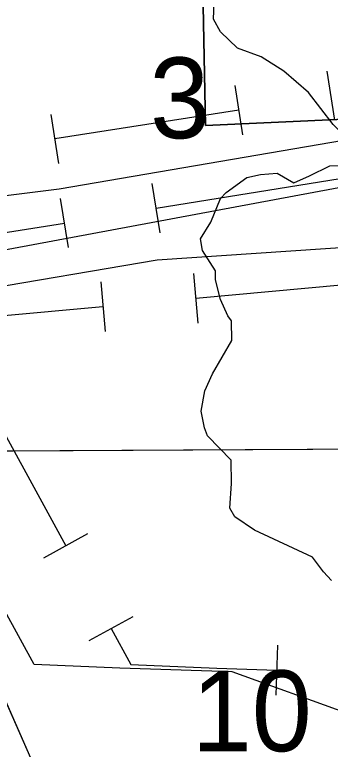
# Model space of a CAD drawing. Extents: x 23.6 to 68.7, y -63 to -29.
# Drawn here: x 47.86 to 48.369, y -47.015 to -45.832 of the extents above; entities that cross this region are included whole.
import ezdxf

# ---------------------------------------------------------------- set-up
doc = ezdxf.new("R2010")
doc.units = 0
for name, color, linetype in [('tdCoHydroRiver', 7, 'Continuous'), ('tdCoPipe', 7, 'Continuous'), ('tdCoPipe1', 7, 'Continuous'), ('tdCoPipe2', 7, 'Continuous'), ('tdCoPipe3', 7, 'Continuous'), ('tdCoSectLine', 7, 'Continuous'), ('tdCoSectLinePart', 7, 'Continuous'), ('tdCoSectNmbr', 7, 'Continuous'), ('tdCoTwpBndry', 7, 'Continuous'), ('tdCoTwpBndryShd', 7, 'Continuous')]:
    doc.layers.add(name, color=color, linetype=linetype)

msp = doc.modelspace()

# ---------------------------------------------------------------- linework, layer by layer
at = {"layer": 'tdCoHydroRiver'}
for points in [[(48.4282, -46.0727), (48.4089, -46.0429), (48.3738, -46.0086), (48.3338, -45.957), (48.294, -45.9227), (48.2574, -45.8994), (48.2194, -45.8856), (48.1922, -45.8591), (48.181, -45.8387), (48.1821, -45.7992), (48.1852, -45.7913), (48.1863, -45.7502), (48.1798, -45.7313), (48.1542, -45.7048), (48.1193, -45.6815)], [(48.3708, -46.7427), (48.358, -46.7286), (48.3404, -46.7051), (48.2468, -46.6619), (48.215, -46.6402), (48.2069, -46.6261), (48.2097, -46.5866), (48.2092, -46.5487), (48.1709, -46.5097), (48.1661, -46.4971), (48.161, -46.4703), (48.167, -46.4371), (48.1793, -46.4101), (48.2103, -46.3561), (48.21, -46.3245), (48.2036, -46.3167), (48.1922, -46.29), (48.184, -46.2585), (48.1838, -46.2443), (48.1629, -46.2114), (48.1596, -46.1925), (48.1766, -46.1655), (48.192, -46.1274), (48.2014, -46.1178), (48.2343, -46.0938), (48.2563, -46.0888), (48.2831, -46.0869), (48.3101, -46.1024), (48.3353, -46.0911), (48.3682, -46.075), (48.4282, -46.0727)]]:
    msp.add_lwpolyline(points, dxfattribs=at)
at = {"layer": 'tdCoPipe'}
for points in [[(53.1708, -45.5459), (52.0841, -45.5286), (51.6517, -45.5587), (51.1058, -45.6426), (50.153, -45.7281), (49.3035, -45.8806), (48.5501, -46.007), (47.932, -46.1126), (47.2458, -46.1984), (46.5747, -46.2176), (46.103, -46.1798), (45.5856, -46.2895)], [(53.0462, -45.6523), (52.2738, -45.6105), (51.9253, -45.6233), (51.1369, -45.7126), (50.1604, -45.8185), (49.4405, -45.931), (48.5009, -46.0887), (47.7314, -46.232), (47.4354, -46.2763), (47.071, -46.3014), (46.4977, -46.2951), (46.287, -46.2839), (46.1338, -46.2277), (45.7767, -46.3352)], [(52.9574, -45.746), (52.0256, -45.7628), (51.3773, -45.8341), (50.574, -45.8652), (50.0681, -45.9425), (49.4777, -46.1337), (48.0901, -46.2271), (47.7923, -46.2775), (47.4525, -46.6041), (47.0768, -46.5468), (46.5761, -46.439), (46.1215, -46.3345), (45.8873, -46.3578)], [(52.7092, -55.8881), (52.1685, -54.6256), (52.0278, -54.6014), (51.5713, -53.4705), (50.5099, -51.8469), (50.4958, -51.5814), (50.5552, -51.2727), (50.2847, -51.1516), (50.2624, -50.4838), (49.8437, -50.5036), (49.7201, -50.1551), (49.2788, -49.7486), (48.7767, -48.7734), (48.4175, -48.7462), (48.3931, -48.0683), (48.5915, -48.0676), (48.5343, -47.35), (48.398, -46.9574), (48.2106, -46.8896), (48.0301, -46.884), (47.8917, -46.8778), (47.6421, -46.4224)], [(47.6328, -46.455), (47.8862, -47.0281), (47.8862, -47.3755), (48.1041, -47.5548), (48.3579, -48.0145), (48.3692, -48.7357), (48.7277, -48.8178), (49.2636, -49.807), (49.6834, -50.278), (49.6888, -50.5119), (49.9362, -51.0105), (49.9711, -52.1375), (51.224, -52.8257), (51.5733, -53.5411), (51.7686, -54.0379), (52.0307, -54.5322), (52.7489, -55.6227), (53.4258, -56.5755), (53.9554, -57.7229)], [(47.8153, -46.868), (47.8862, -47.0281), (47.8862, -47.153)]]:
    msp.add_lwpolyline(points, dxfattribs=at)
at = {"layer": 'tdCoPipe1'}
for p, q in [((48.095, -46.1828), (48.0822, -46.1037)), ((47.9469, -46.2066), (47.9341, -46.1275))]:
    msp.add_line(p, q, dxfattribs=at)
for points in [[(48.0886, -46.1433), (48.3848, -46.0956)], [(47.6443, -46.2147), (47.8073, -46.1885), (47.9405, -46.1671)]]:
    msp.add_lwpolyline(points, dxfattribs=at)
at = {"layer": 'tdCoPipe2'}
for p, q in [((48.1485, -46.2485), (48.1557, -46.3283)), ((47.9991, -46.262), (48.0063, -46.3419)), ((47.9075, -46.706), (47.9782, -46.6673)), ((47.9806, -46.8395), (48.0512, -46.8008)), ((48.2817, -46.9273), (48.2842, -46.8467))]:
    msp.add_line(p, q, dxfattribs=at)
for points in [[(48.4509, -46.2614), (48.1521, -46.2884)], [(48.0027, -46.3019), (47.831, -46.3175), (47.7294, -46.3945)], [(47.798, -46.4224), (47.9428, -46.6867)], [(48.016, -46.8201), (48.0476, -46.8778), (48.186, -46.884), (48.2829, -46.887)]]:
    msp.add_lwpolyline(points, dxfattribs=at)
at = {"layer": 'tdCoPipe3'}
for p, q in [((48.3633, -45.9224), (48.3757, -46.0016)), ((48.2151, -45.9457), (48.2276, -46.0249)), ((47.9188, -45.9922), (47.9312, -46.0714))]:
    msp.add_line(p, q, dxfattribs=at)
msp.add_lwpolyline([(48.2213, -45.9853), (47.925, -46.0318)], dxfattribs=at)
at = {"layer": 'tdCoSectLine'}
msp.add_lwpolyline([(47.6343, -46.5352), (48.63, -46.5299)], dxfattribs=at)
at = {"layer": 'tdCoSectLinePart'}
msp.add_lwpolyline([(47.6645, -46.5351), (48.63, -46.5299)], dxfattribs=at)
at = {"layer": 'tdCoTwpBndry'}
msp.add_lwpolyline([(47.1919, -45.5827), (47.6241, -45.5808), (48.1595, -45.5695), (48.1676, -46.01), (48.3914, -45.9999), (48.4052, -46.2647), (48.6282, -46.263), (48.63, -46.5299), (49.1013, -46.5194)], dxfattribs=at)
at = {"layer": 'tdCoTwpBndryShd'}
msp.add_lwpolyline([(50.63, -46.4962), (49.6188, -46.5078), (48.63, -46.5299), (48.6282, -46.263), (48.4052, -46.2647), (48.3914, -45.9999), (48.1676, -46.01), (48.1595, -45.5695), (47.6229, -45.5808), (47.1225, -45.5829), (47.1206, -45.3103), (47.4063, -45.2992), (47.404, -45.0665), (47.3143, -45.0663), (47.2282, -45.066), (47.1104, -45.065), (47.0959, -44.5667), (46.6109, -44.564), (45.6121, -44.5846), (45.6093, -44.0972), (44.6442, -44.1085), (44.6364, -44.1086)], dxfattribs=at)

# ---------------------------------------------------------------- texts
at = {"layer": 'tdCoSectNmbr'}
for s, rotation, p in [('3', 1.0373, (48.0791, -46.0315)), ('10', 0.0374, (48.1458, -47.0177))]:
    msp.add_text(s, height=0.13, rotation=rotation, dxfattribs=at).set_placement(p)

doc.saveas('drawing.dxf')
